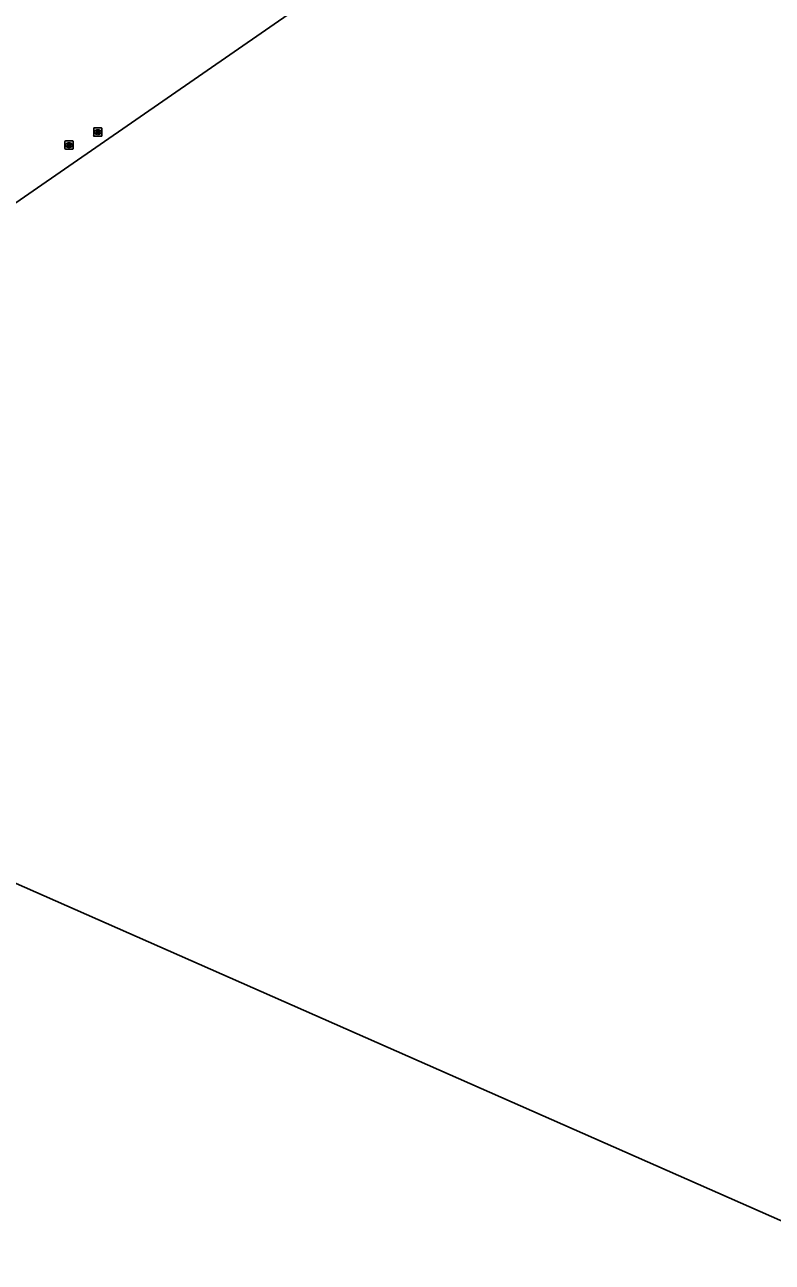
# Model space of a CAD drawing. Extents: x 155018 to 156648, y 383980 to 385733.
# Drawn here: x 155823.5 to 155913.7, y 384415.7 to 384565.1 of the extents above; entities that cross this region are included whole.
import ezdxf

# ---------------------------------------------------------------- set-up
doc = ezdxf.new("R2010")
doc.units = 0
doc.layers.add('IMGEO_Pand', color=7, linetype='Continuous')
doc.layers.add('IMGEO_Rioolput', color=7, linetype='Continuous')

msp = doc.modelspace()

# ---------------------------------------------------------------- linework, layer by layer
at = {"layer": 'IMGEO_Pand'}
for points in [[(155973.21, 384613.51), (155972.22, 384618.99), (155969.74, 384623.74), (155965.64, 384627.69), (155960.7, 384630.24), (155955.29, 384631.29), (155949.7, 384630.57), (155944.73, 384628.25), (155784.56, 384517.46), (155780.36, 384514.56)], [(155924.86, 384415.73), (155915.86, 384419.95), (155915.97, 384420.19), (155768.31, 384485.31), (155768.21, 384485.14), (155759.36, 384489.73)]]:
    msp.add_lwpolyline(points, dxfattribs=at)
msp.add_arc((155430.47, 384616.73), 533.69, 332.8997, 337.8748, dxfattribs=at)
at = {"layer": 'IMGEO_Rioolput'}
for p, q in [((155831.82, 384551.72), (155831.82, 384552.58)), ((155831.89, 384552.65), (155832.75, 384552.65)), ((155832.82, 384552.58), (155832.82, 384551.72)), ((155828.42, 384551.08), (155829.27, 384551.08)), ((155832.75, 384551.65), (155831.89, 384551.65)), ((155832.33, 384551.87), (155832.3, 384551.87)), ((155832.31, 384552.43), (155832.33, 384552.43)), ((155828.34, 384550.16), (155828.34, 384551.01)), ((155829.27, 384550.08), (155828.42, 384550.08)), ((155828.83, 384550.86), (155828.86, 384550.86)), ((155828.85, 384550.3), (155828.83, 384550.3)), ((155829.34, 384551.01), (155829.34, 384550.16))]:
    msp.add_line(p, q, dxfattribs=at)
for points in [[(155831.82, 384551.72), (155831.82, 384552.58)], [(155831.89, 384552.65), (155832.75, 384552.65)], [(155832.82, 384552.58), (155832.82, 384551.72)], [(155828.42, 384551.08), (155829.27, 384551.08)], [(155832.75, 384551.65), (155831.89, 384551.65)], [(155832.41, 384552.35), (155832.15, 384552.35), (155832.15, 384551.95)], [(155832.15, 384551.95), (155832.28, 384551.95), (155832.28, 384552.11), (155832.29, 384552.11)], [(155832.33, 384552.27), (155832.28, 384552.27), (155832.28, 384552.19)], [(155832.28, 384552.19), (155832.33, 384552.19)], [(155832.34, 384552.08), (155832.41, 384551.95), (155832.55, 384551.95), (155832.48, 384552.08)], [(155828.34, 384550.16), (155828.34, 384551.01)], [(155829.27, 384550.08), (155828.42, 384550.08)], [(155828.93, 384550.78), (155828.68, 384550.78), (155828.68, 384550.38)], [(155828.68, 384550.38), (155828.8, 384550.38), (155828.8, 384550.55), (155828.81, 384550.55)], [(155828.86, 384550.7), (155828.8, 384550.7), (155828.8, 384550.62)], [(155828.8, 384550.62), (155828.85, 384550.62)], [(155828.86, 384550.52), (155828.93, 384550.38), (155829.07, 384550.38), (155829.01, 384550.51)], [(155829.34, 384551.01), (155829.34, 384550.16)]]:
    msp.add_lwpolyline(points, dxfattribs=at)
for centre, radius, start, end in [((155831.89, 384552.57), 0.0765, 91.552, 178.448), ((155831.89, 384552.57), 0.0765, 91.552, 178.448), ((155832.74, 384552.57), 0.0765, 1.552, 88.448), ((155832.74, 384552.57), 0.0765, 1.552, 88.448), ((155828.42, 384551.01), 0.0765, 91.552, 178.448), ((155828.42, 384551.01), 0.0765, 91.552, 178.448), ((155829.27, 384551.01), 0.0765, 1.552, 88.448), ((155829.27, 384551.01), 0.0765, 1.552, 88.448), ((155831.89, 384551.72), 0.0765, 181.552, 268.448), ((155831.89, 384551.72), 0.0765, 181.552, 268.448), ((155832.29, 384552.06), 0.0533, 26.0293, 88.6989), ((155832.34, 384552.17), 0.0964, 77.0061, 93.1865), ((155832.32, 384552.38), 0.19, 274.7715, 282.9687), ((155832.35, 384552.23), 0.0378, 276.6634, 79.6772), ((155832.41, 384552.24), 0.109, 350.3612, 89.416), ((155832.4, 384552.24), 0.112, 277.5842, 350.9817), ((155832.39, 384552.02), 0.108, 29.5134, 73.7905), ((155832.74, 384551.72), 0.0765, 271.552, 358.448), ((155832.74, 384551.72), 0.0765, 271.552, 358.448), ((155828.42, 384550.16), 0.0765, 181.552, 268.448), ((155828.42, 384550.16), 0.0765, 181.552, 268.448), ((155828.81, 384550.49), 0.0533, 26.0293, 88.6989), ((155828.84, 384550.81), 0.19, 274.7715, 282.9687), ((155828.86, 384550.61), 0.0964, 77.0061, 93.1865), ((155828.88, 384550.66), 0.0378, 276.6634, 79.6772), ((155828.93, 384550.67), 0.109, 350.3612, 89.416), ((155828.93, 384550.67), 0.112, 277.5842, 350.9817), ((155828.91, 384550.46), 0.108, 29.5134, 73.7905), ((155829.27, 384550.16), 0.0765, 271.552, 358.448), ((155829.27, 384550.16), 0.0765, 271.552, 358.448)]:
    msp.add_arc(centre, radius, start, end, dxfattribs=at)
for centre, major_axis, ratio, start_param, end_param in [((155832.31, 384552.15), (-0.387, 0.002), 0.722429, 4.712389, 7.853982), ((155832.33, 384552.15), (-0.39, 0.002), 0.717154, 1.570796, 4.712389), ((155828.83, 384550.58), (-0.387, 0.002), 0.722429, 4.712389, 7.853982), ((155828.85, 384550.58), (-0.39, 0.002), 0.717154, 1.570796, 4.712389)]:
    msp.add_ellipse(centre, major_axis=major_axis, ratio=ratio, start_param=start_param, end_param=end_param, dxfattribs=at)

doc.saveas('drawing.dxf')
